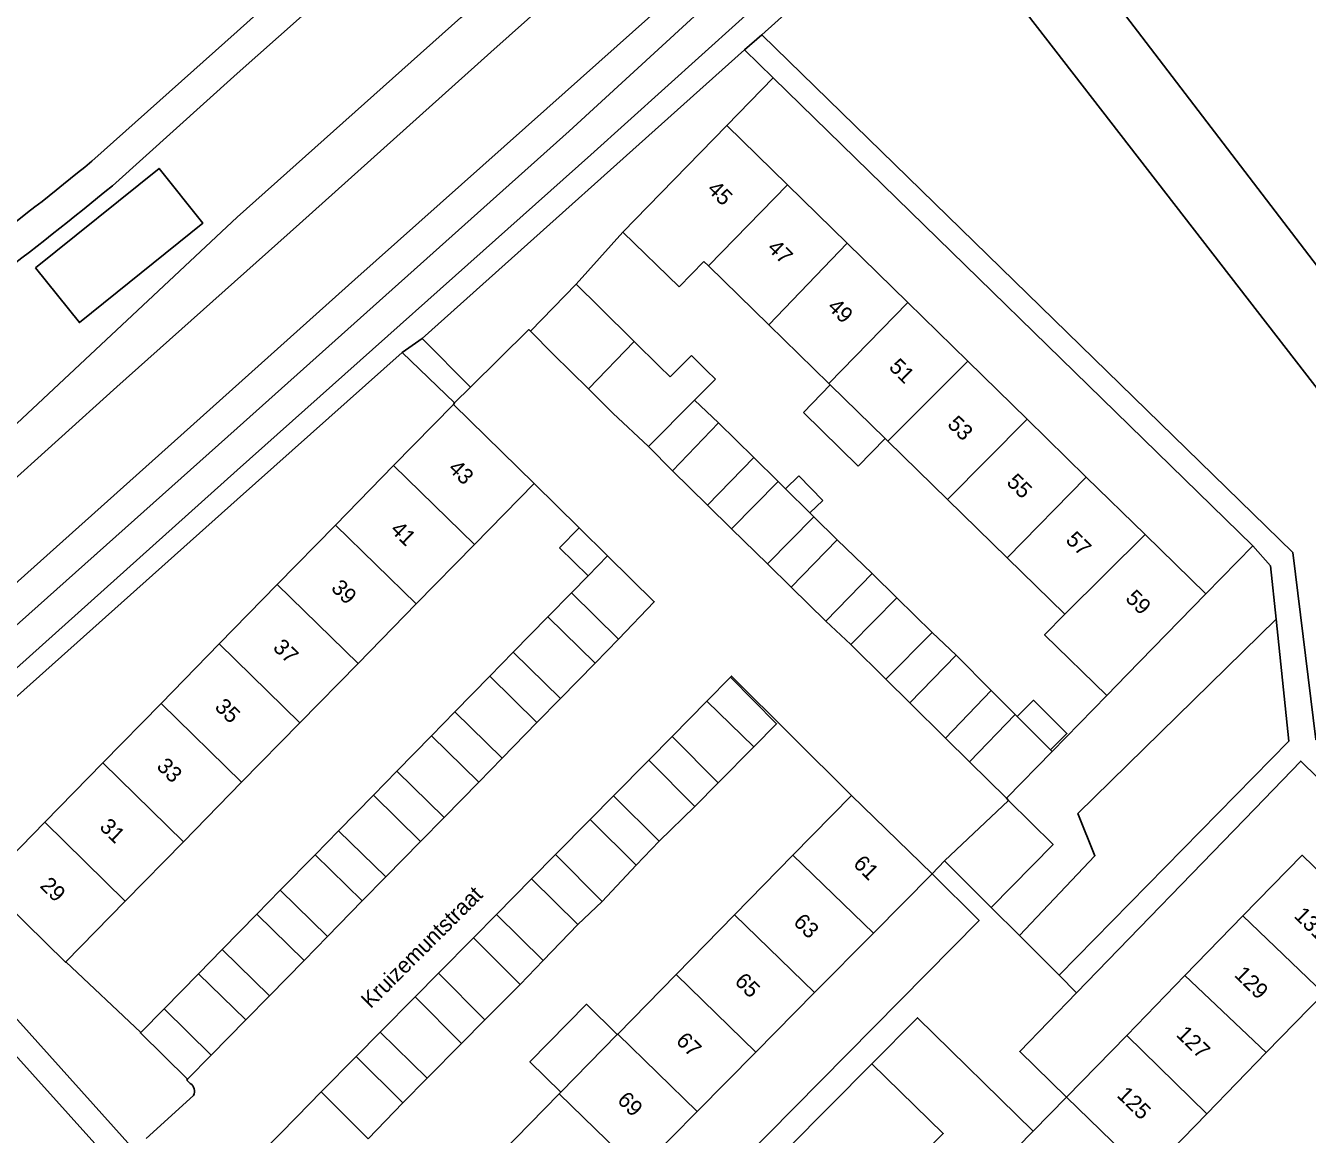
# Model space of a CAD drawing. Extents: x 194485 to 197793, y 468269 to 470822.
# Drawn here: x 195984 to 196081, y 470254.2 to 470338.1 of the extents above; entities that cross this region are included whole.
import ezdxf

# ---------------------------------------------------------------- set-up
doc = ezdxf.new("R2010")
doc.units = 0
for name, color, linetype in [('BGT grensvlak begroeid terreindeel', 7, 'Continuous'), ('BGT grensvlak begroeid terreindeel LR', 7, 'Continuous'), ('BGT grensvlak gebouwinstallatie plus 1', 7, 'Continuous'), ('BGT grensvlak onbegroeid terreindeel', 7, 'Continuous'), ('BGT grensvlak pand op maaiveld', 7, 'Continuous'), ('BGT grensvlak pand op maaiveld LR', 7, 'Continuous'), ('BGT grensvlak waterdeel', 7, 'Continuous'), ('BGT grensvlak wegdeel', 7, 'Continuous'), ('BGT lijnelement scheiding walbescherming', 7, 'Continuous'), ('BGT tekst huisnummerreeks', 7, 'Continuous'), ('BGT tekst openbare ruimte label weg', 7, 'Continuous')]:
    doc.layers.add(name, color=color, linetype=linetype)

msp = doc.modelspace()

# ---------------------------------------------------------------- linework, layer by layer
at = {"layer": 'BGT grensvlak begroeid terreindeel'}
for points in [[(196132.273, 470245.489), (196128.778, 470250), (196115.653, 470266.841), (196057.022, 470342.532), (196054.699, 470345.532)], [(195984.735, 470319.719), (195988.057, 470315.586), (195997.4, 470323.115), (195994.078, 470327.248), (195984.735, 470319.719)], [(196059.218, 470269.189), (196064.923, 470275.236), (196063.633, 470278.441), (196078.637, 470293.137)], [(196034.473, 470234.849), (196049.252, 470250), (196053.439, 470254.218), (196048.045, 470259.5)]]:
    msp.add_lwpolyline(points, dxfattribs=at)
at = {"layer": 'BGT grensvlak begroeid terreindeel LR'}
msp.add_lwpolyline([(195977.727, 470302.741), (196000, 470323.571), (196016.92, 470338.662), (196022.841, 470343.486), (196027.009, 470346.793)], dxfattribs=at)
at = {"layer": 'BGT grensvlak gebouwinstallatie plus 1'}
for p, q in [((196042.861, 470308.784), (196044.892, 470310.862)), ((196042.861, 470308.784), (196047.01, 470304.731)), ((196036.431, 470307.993), (196039.101, 470305.378)), ((196047.01, 470304.731), (196049.039, 470306.807)), ((196032.951, 470304.369), (196035.608, 470301.755)), ((196041.506, 470302.999), (196042.513, 470303.982)), ((196042.513, 470303.982), (196044.323, 470302.129)), ((196040.936, 470303.56), (196041.506, 470302.999)), ((196041.506, 470302.999), (196043.353, 470301.181)), ((196044.323, 470302.129), (196043.353, 470301.181)), ((196043.353, 470301.181), (196043.644, 470300.895)), ((196025.875, 470300.059), (196024.386, 470298.542)), ((196028.039, 470297.927), (196025.875, 470300.059)), ((196037.404, 470299.986), (196040.138, 470297.322)), ((196045.402, 470299.152), (196048.071, 470296.601)), ((196024.386, 470298.542), (196026.572, 470296.43)), ((196026.572, 470296.43), (196028.039, 470297.927)), ((196025.292, 470295.124), (196026.572, 470296.43)), ((196041.922, 470295.566), (196044.553, 470292.977)), ((196049.932, 470294.757), (196052.602, 470292.143)), ((196020.89, 470290.631), (196023.521, 470293.317)), ((196046.438, 470291.223), (196049.108, 470288.596)), ((196054.423, 470290.413), (196057.081, 470287.735)), ((196024.467, 470287.127), (196027.099, 470289.813)), ((196016.475, 470286.123), (196019.113, 470288.816)), ((196032.918, 470284.27), (196035.549, 470286.936)), ((196050.905, 470286.815), (196053.613, 470284.137)), ((196058.89, 470285.929), (196059.052, 470285.767)), ((196059.052, 470285.767), (196061.572, 470283.252)), ((196020.051, 470282.62), (196022.69, 470285.313)), ((196012.081, 470281.636), (196014.705, 470284.315)), ((196036.395, 470280.763), (196039.1, 470283.485)), ((196061.687, 470283.137), (196058.22, 470279.59)), ((196061.572, 470283.252), (196061.687, 470283.137)), ((196028.475, 470279.768), (196031.148, 470282.476)), ((196058.22, 470279.59), (196055.435, 470282.344)), ((196015.656, 470278.135), (196018.28, 470280.813)), ((196007.666, 470277.128), (196010.304, 470279.821)), ((196034.65, 470278.956), (196031.932, 470276.346)), ((196024.085, 470275.318), (196026.705, 470277.974)), ((196011.24, 470273.628), (196013.878, 470276.321)), ((196003.258, 470272.627), (196005.889, 470275.313)), ((196030.187, 470274.515), (196027.632, 470271.768)), ((196019.624, 470270.798), (196022.283, 470273.492)), ((196006.83, 470269.128), (196009.462, 470271.814)), ((195998.857, 470268.133), (196001.481, 470270.812)), ((196025.774, 470270.023), (196023.156, 470267.301)), ((196015.234, 470266.349), (196017.874, 470269.024)), ((196002.428, 470264.635), (196005.053, 470267.314)), ((195994.456, 470263.639), (195997.072, 470266.311)), ((196021.411, 470265.482), (196018.731, 470262.81)), ((196010.822, 470261.877), (196013.457, 470264.548)), ((195998.026, 470260.143), (196000.644, 470262.814)), ((196016.973, 470261.028), (196014.38, 470258.406)), ((196006.364, 470257.359), (196009.003, 470260.034)), ((196012.535, 470256.537), (196009.905, 470253.815))]:
    msp.add_line(p, q, dxfattribs=at)
for points in [[(196028.87, 470291.62), (196031.562, 470294.454), (196028.039, 470297.927)], [(196059.052, 470285.767), (196060.282, 470286.999), (196062.802, 470284.484), (196061.572, 470283.252)], [(196024.499, 470257.343), (196022.16, 470259.633), (196026.428, 470263.993), (196028.767, 470261.703)]]:
    msp.add_lwpolyline(points, dxfattribs=at)
at = {"layer": 'BGT grensvlak onbegroeid terreindeel'}
for p, q in [((196037.063, 470330.5), (196040.57, 470334.104)), ((196025.652, 470318.5), (196029.196, 470322.416)), ((196076.886, 470298.689), (196073.317, 470295.051)), ((195987.023, 470267.205), (195992.693, 470261.855))]:
    msp.add_line(p, q, dxfattribs=at)
msp.add_lwpolyline([(196065.816, 470287.363), (196065.816, 470287.362), (196061.687, 470283.137)], dxfattribs=at)
at = {"layer": 'BGT grensvlak pand op maaiveld'}
for p, q in [((196031.085, 470324.357), (196037.063, 470330.5)), ((196037.063, 470330.5), (196041.659, 470326.006)), ((196041.659, 470326.006), (196046.165, 470321.6)), ((196031.085, 470324.357), (196029.196, 470322.416)), ((196033.462, 470318.294), (196029.196, 470322.416)), ((196046.165, 470321.6), (196050.768, 470317.1)), ((196035.32, 470320.217), (196033.462, 470318.294)), ((196035.675, 470319.87), (196035.32, 470320.217)), ((196040.246, 470315.402), (196035.675, 470319.87)), ((196022.196, 470314.927), (196025.652, 470318.5)), ((196025.652, 470318.5), (196027.423, 470316.757)), ((196027.423, 470316.757), (196030.041, 470314.142)), ((196050.768, 470317.1), (196055.306, 470312.662)), ((196022.196, 470314.927), (196023.917, 470313.184)), ((196044.773, 470310.978), (196040.246, 470315.402)), ((196030.041, 470314.142), (196031.928, 470312.298)), ((196023.917, 470313.184), (196026.599, 470310.57)), ((196032.779, 470311.481), (196034.379, 470313.099)), ((196034.379, 470313.099), (196035.532, 470311.958)), ((196031.928, 470312.298), (196032.779, 470311.481)), ((196035.532, 470311.958), (196036.194, 470311.303)), ((196055.306, 470312.662), (196059.786, 470308.281)), ((196034.622, 470309.71), (196036.194, 470311.303)), ((196044.773, 470310.978), (196044.892, 470310.862)), ((196044.892, 470310.862), (196049.039, 470306.807)), ((196026.599, 470310.57), (196028.434, 470308.738)), ((196011.839, 470304.762), (196016.36, 470309.382)), ((196016.36, 470309.382), (196022.476, 470303.41)), ((196034.622, 470309.71), (196036.431, 470307.993)), ((196028.434, 470308.738), (196031.141, 470306.201)), ((196036.431, 470307.993), (196032.951, 470304.369)), ((196059.786, 470308.281), (196064.273, 470303.894)), ((196031.141, 470306.201), (196032.951, 470304.369)), ((196049.247, 470306.604), (196049.039, 470306.807)), ((196053.767, 470302.187), (196049.247, 470306.604)), ((196035.608, 470301.755), (196039.101, 470305.378)), ((196039.101, 470305.378), (196040.936, 470303.56)), ((196007.436, 470300.263), (196011.839, 470304.762)), ((196022.476, 470303.41), (196017.952, 470298.79)), ((196040.936, 470303.56), (196037.404, 470299.986)), ((196064.273, 470303.894), (196068.727, 470299.539)), ((196058.274, 470297.781), (196053.767, 470302.187)), ((196035.608, 470301.755), (196037.404, 470299.986)), ((196003.033, 470295.764), (196007.436, 470300.263)), ((196040.138, 470297.322), (196043.644, 470300.895)), ((196043.644, 470300.895), (196045.402, 470299.152)), ((196045.402, 470299.152), (196041.922, 470295.566)), ((196068.727, 470299.539), (196073.317, 470295.051)), ((196017.952, 470298.79), (196013.547, 470294.292)), ((196041.922, 470295.566), (196040.138, 470297.322)), ((196062.639, 470293.515), (196058.274, 470297.781)), ((196044.553, 470292.977), (196048.071, 470296.601)), ((196048.071, 470296.601), (196049.932, 470294.757)), ((195998.63, 470291.265), (196003.033, 470295.764)), ((196013.547, 470294.292), (196009.142, 470289.793)), ((196023.521, 470293.317), (196025.292, 470295.124)), ((196025.292, 470295.124), (196028.87, 470291.62)), ((196049.932, 470294.757), (196046.438, 470291.223)), ((196073.317, 470295.051), (196067.339, 470288.921)), ((196027.099, 470289.813), (196023.521, 470293.317)), ((196046.438, 470291.223), (196044.553, 470292.977)), ((196028.87, 470291.62), (196027.099, 470289.813)), ((196049.108, 470288.596), (196052.602, 470292.143)), ((196052.602, 470292.143), (196054.423, 470290.413)), ((195994.227, 470286.767), (195998.63, 470291.265)), ((196019.113, 470288.816), (196020.89, 470290.631)), ((196020.89, 470290.631), (196024.467, 470287.127)), ((196054.423, 470290.413), (196050.905, 470286.815)), ((196009.142, 470289.793), (196004.737, 470285.295)), ((196022.69, 470285.313), (196019.113, 470288.816)), ((196035.549, 470286.936), (196037.346, 470288.758)), ((196049.108, 470288.596), (196050.905, 470286.815)), ((196065.816, 470287.363), (196067.339, 470288.921)), ((196053.613, 470284.137), (196057.081, 470287.735)), ((196057.081, 470287.735), (196058.89, 470285.929)), ((195989.824, 470282.268), (195994.227, 470286.767)), ((196024.467, 470287.127), (196022.69, 470285.313)), ((196035.549, 470286.936), (196039.1, 470283.485)), ((196014.705, 470284.315), (196016.475, 470286.123)), ((196016.475, 470286.123), (196020.051, 470282.62)), ((196058.89, 470285.929), (196055.435, 470282.344)), ((196004.737, 470285.295), (196000.332, 470280.797)), ((196018.28, 470280.813), (196014.705, 470284.315)), ((196031.148, 470282.476), (196032.918, 470284.27)), ((196036.395, 470280.763), (196032.918, 470284.27)), ((196053.613, 470284.137), (196055.435, 470282.344)), ((196020.051, 470282.62), (196018.28, 470280.813)), ((195985.421, 470277.769), (195989.824, 470282.268)), ((196010.304, 470279.821), (196012.081, 470281.636)), ((196012.081, 470281.636), (196015.656, 470278.135)), ((196031.148, 470282.476), (196034.65, 470278.956)), ((196000.332, 470280.797), (195995.927, 470276.298)), ((196034.65, 470278.956), (196036.395, 470280.763)), ((196013.878, 470276.321), (196010.304, 470279.821)), ((196026.705, 470277.974), (196028.475, 470279.768)), ((196031.932, 470276.346), (196028.475, 470279.768)), ((196046.491, 470279.807), (196042.069, 470275.29)), ((196046.491, 470279.807), (196052.6, 470273.861)), ((195980.973, 470273.224), (195985.421, 470277.769)), ((196015.656, 470278.135), (196013.878, 470276.321)), ((196026.705, 470277.974), (196030.187, 470274.515)), ((196005.889, 470275.313), (196007.666, 470277.128)), ((196007.666, 470277.128), (196011.24, 470273.628)), ((195995.927, 470276.298), (195991.522, 470271.8)), ((196030.187, 470274.515), (196031.932, 470276.346)), ((196009.462, 470271.814), (196005.889, 470275.313)), ((196022.283, 470273.492), (196024.085, 470275.318)), ((196027.632, 470271.768), (196024.085, 470275.318)), ((196042.069, 470275.29), (196037.647, 470270.773)), ((196048.155, 470269.368), (196052.6, 470273.861)), ((196011.24, 470273.628), (196009.462, 470271.814)), ((196022.283, 470273.492), (196025.774, 470270.023)), ((196001.481, 470270.812), (196003.258, 470272.627)), ((196003.258, 470272.627), (196006.83, 470269.128)), ((195991.522, 470271.8), (195987.023, 470267.205)), ((196025.774, 470270.023), (196027.632, 470271.768)), ((196005.053, 470267.314), (196001.481, 470270.812)), ((196017.874, 470269.024), (196019.624, 470270.798)), ((196023.156, 470267.301), (196019.624, 470270.798)), ((196037.647, 470270.773), (196033.225, 470266.257)), ((196071.742, 470266.171), (196076.133, 470270.677)), ((196006.83, 470269.128), (196005.053, 470267.314)), ((196017.874, 470269.024), (196021.411, 470265.482)), ((196043.71, 470264.876), (196048.155, 470269.368)), ((195997.072, 470266.311), (195998.857, 470268.133)), ((195998.857, 470268.133), (196002.428, 470264.635)), ((196021.411, 470265.482), (196023.156, 470267.301)), ((196000.644, 470262.814), (195997.072, 470266.311)), ((196013.457, 470264.548), (196015.234, 470266.349)), ((196018.731, 470262.81), (196015.234, 470266.349)), ((196033.225, 470266.257), (196028.803, 470261.74)), ((196067.331, 470261.644), (196071.742, 470266.171)), ((196002.428, 470264.635), (196000.644, 470262.814)), ((196013.457, 470264.548), (196016.973, 470261.028)), ((196039.265, 470260.383), (196043.71, 470264.876)), ((196082.245, 470264.803), (196077.9, 470260.338)), ((195992.693, 470261.855), (195994.456, 470263.639)), ((195994.456, 470263.639), (195998.026, 470260.143)), ((196016.973, 470261.028), (196018.731, 470262.81)), ((196009.003, 470260.034), (196010.822, 470261.877)), ((196014.38, 470258.406), (196010.822, 470261.877)), ((196028.767, 470261.703), (196024.499, 470257.343)), ((196028.803, 470261.74), (196028.767, 470261.703)), ((196062.781, 470256.975), (196067.331, 470261.644)), ((196034.82, 470255.891), (196039.265, 470260.383)), ((196077.9, 470260.338), (196073.391, 470255.704)), ((195998.026, 470260.143), (195996.241, 470258.321)), ((196009.003, 470260.034), (196012.535, 470256.537)), ((196012.535, 470256.537), (196014.38, 470258.406)), ((196004.512, 470255.483), (196006.364, 470257.359)), ((196009.905, 470253.815), (196006.364, 470257.359)), ((196024.381, 470257.223), (196019.959, 470252.706)), ((196024.499, 470257.343), (196024.381, 470257.223)), ((196068.877, 470251.065), (196062.781, 470256.975)), ((196004.512, 470255.483), (196001.851, 470252.787)), ((196030.375, 470251.398), (196034.82, 470255.891)), ((196073.391, 470255.704), (196068.976, 470251.166))]:
    msp.add_line(p, q, dxfattribs=at)
for points in [[(196062.639, 470293.515), (196061.116, 470291.957), (196065.816, 470287.363)], [(196039.1, 470283.485), (196040.833, 470285.229), (196037.346, 470288.758)], [(196076.133, 470270.677), (196080.614, 470275.275), (196086.684, 470269.365), (196082.245, 470264.803)], [(195987.023, 470267.205), (195986.999, 470267.181), (195980.899, 470273.149), (195980.973, 470273.224)], [(195996.241, 470258.321), (195992.663, 470261.825), (195992.693, 470261.855)]]:
    msp.add_lwpolyline(points, dxfattribs=at)
at = {"layer": 'BGT grensvlak pand op maaiveld LR'}
for p, q in [((196041.659, 470326.006), (196035.675, 470319.87)), ((196040.246, 470315.402), (196046.165, 470321.6)), ((196050.768, 470317.1), (196044.773, 470310.978)), ((196026.599, 470310.57), (196030.041, 470314.142)), ((196055.306, 470312.662), (196049.247, 470306.604)), ((196031.141, 470306.201), (196034.622, 470309.71)), ((196059.786, 470308.281), (196053.767, 470302.187)), ((196017.952, 470298.79), (196011.839, 470304.762)), ((196058.274, 470297.781), (196064.273, 470303.894)), ((196007.436, 470300.263), (196013.547, 470294.292)), ((196068.727, 470299.539), (196062.639, 470293.515)), ((196009.142, 470289.793), (196003.033, 470295.764)), ((196004.737, 470285.295), (195998.63, 470291.265)), ((196000.332, 470280.797), (195994.227, 470286.767)), ((195989.824, 470282.268), (195995.927, 470276.298)), ((195991.522, 470271.8), (195985.421, 470277.769)), ((196042.069, 470275.29), (196048.155, 470269.368)), ((196037.647, 470270.773), (196043.71, 470264.876)), ((196082.245, 470264.803), (196076.133, 470270.677)), ((196033.225, 470266.257), (196039.265, 470260.383)), ((196071.742, 470266.171), (196077.9, 470260.338)), ((196028.803, 470261.74), (196034.82, 470255.891)), ((196067.331, 470261.644), (196073.391, 470255.704)), ((196024.381, 470257.223), (196030.375, 470251.398))]:
    msp.add_line(p, q, dxfattribs=at)
at = {"layer": 'BGT grensvlak waterdeel'}
msp.add_lwpolyline([(196065.148, 470341.869), (196065.266, 470341.412), (196094.096, 470303.744), (196146.918, 470235.598), (196160.418, 470218.257)], dxfattribs=at)
at = {"layer": 'BGT grensvlak wegdeel'}
for p, q in [((196039.711, 470337.367), (196052.278, 470348.657)), ((196039.711, 470337.367), (196038.4, 470336.22)), ((196014.007, 470314.371), (196038.4, 470336.22)), ((196038.4, 470336.22), (196040.57, 470334.104)), ((196076.886, 470298.689), (196040.57, 470334.104)), ((196012.479, 470313.315), (196014.007, 470314.371)), ((196017.648, 470310.69), (196014.007, 470314.371)), ((196012.479, 470313.315), (196016.444, 470309.501)), ((195990.885, 470310.719), (195982.024, 470302.763)), ((196017.648, 470310.69), (196016.444, 470309.501)), ((196016.444, 470309.501), (196016.36, 470309.382)), ((196025.875, 470300.059), (196022.476, 470303.41)), ((196058.389, 470279.423), (196053.535, 470274.852)), ((196058.22, 470279.59), (196058.389, 470279.423)), ((195971.099, 470276.406), (195992.16, 470253.004)), ((195989.893, 470252.705), (195969.674, 470275.134)), ((196053.535, 470274.852), (196052.6, 470273.861)), ((196057.068, 470271.331), (196053.535, 470274.852)), ((196059.218, 470269.189), (196057.068, 470271.331)), ((196062.217, 470266.2), (196059.218, 470269.189)), ((196063.532, 470264.857), (196062.217, 470266.2)), ((195993.093, 470253.846), (195996.693, 470257.093)), ((196060.255, 470254.402), (196062.781, 470256.975)), ((196060.255, 470254.402), (196057.025, 470251.111))]:
    msp.add_line(p, q, dxfattribs=at)
for points in [[(196218.583, 470488.912), (196198.753, 470473.311), (196168.032, 470449.087), (196149.334, 470433.672), (196134.438, 470421.526), (196117.484, 470407.464), (196087.083, 470381.51), (196071.448, 470368.045), (196051.971, 470350.998), (196026.771, 470328.275), (196000, 470304.407), (195952.08, 470261.467)], [(195990.543, 470325.94), (196000, 470334.429), (196011.179, 470344.363), (196021.209, 470353.34)], [(196013.911, 470350.094), (196009.579, 470346.235), (196000, 470337.601), (195988.985, 470327.79)], [(196027.301, 470343.282), (196019.185, 470336.043), (196004.712, 470323.049), (195990.885, 470310.719)], [(196031.301, 470338.797), (196023.425, 470331.773), (196008.9, 470318.836), (195995.241, 470306.6), (195982.925, 470295.576), (195974.528, 470288.062)], [(195978.543, 470288.468), (196000, 470307.596), (196025.12, 470330.06), (196034.322, 470338.502), (196034.588, 470338.745)], [(196130.023, 470236.728), (196081.645, 470284.025), (196079.919, 470298.179), (196039.711, 470337.367)], [(196017.648, 470310.69), (196022.07, 470315.055), (196022.196, 470314.927)], [(196012.479, 470313.315), (196000, 470302.189), (195975.04, 470279.922), (195974.638, 470279.563)], [(196076.886, 470298.689), (196078.214, 470297.167), (196078.637, 470293.137)], [(196078.637, 470293.137), (196079.607, 470283.914), (196062.217, 470266.2)], [(196037.346, 470288.758), (196037.42, 470288.832), (196046.491, 470279.807)], [(196063.532, 470264.857), (196077.021, 470278.786), (196080.501, 470282.397), (196100.442, 470262.875)], [(196058.389, 470279.423), (196061.76, 470276.091), (196057.068, 470271.331)], [(196052.6, 470273.861), (196056.151, 470270.345), (196036.18, 470250.097), (196020.854, 470234.246)], [(196063.532, 470264.857), (196059.239, 470260.423), (196062.781, 470256.975)], [(196060.255, 470254.402), (196051.497, 470262.977), (196048.045, 470259.5)], [(196048.045, 470259.5), (196028.952, 470240.266), (196034.473, 470234.849)], [(195996.444, 470258.007), (195996.184, 470258.262), (195996.241, 470258.321)]]:
    msp.add_lwpolyline(points, dxfattribs=at)
for centre, radius, start, end in [((195827.071, 470525.079), 255.223, 306.8946, 309.37559), ((195829.151, 470521.131), 253.272, 306.94341, 309.58543), ((195996.058, 470257.411), 0.71, 333.41606, 57.06235)]:
    msp.add_arc(centre, radius, start, end, dxfattribs=at)
at = {"layer": 'BGT lijnelement scheiding walbescherming'}
msp.add_lwpolyline([(196065.148, 470341.869), (196065.266, 470341.412), (196094.096, 470303.744), (196146.918, 470235.598), (196160.418, 470218.257)], dxfattribs=at)

# ---------------------------------------------------------------- texts
at = {"layer": 'BGT tekst huisnummerreeks'}
for s, rotation, p in [('45', 315.6, (196035.502, 470325.593)), ('47', 315.6, (196040.056, 470321.14)), ('49', 315.6, (196044.611, 470316.687)), ('51', 315.6, (196049.264, 470312.137)), ('53', 315.6, (196053.69, 470307.809)), ('43', 315.6, (196015.899, 470304.471)), ('55', 315.6, (196058.171, 470303.427)), ('41', 315.6, (196011.52, 470299.831)), ('57', 315.6, (196062.645, 470299.053)), ('39', 315.6, (196007.034, 470295.413)), ('59', 315.6, (196067.167, 470294.632)), ('37', 315.6, (196002.631, 470290.914)), ('35', 315.6, (195998.225, 470286.418)), ('33', 315.6, (195993.825, 470281.917)), ('31', 315.6, (195989.505, 470277.337)), ('61', 315.3, (196046.559, 470274.549)), ('29', 315.6, (195984.997, 470272.896)), ('131', 315.7, (196079.929, 470270.623)), ('63', 315.3, (196042.031, 470270.138)), ('65', 315.3, (196037.583, 470265.649)), ('129', 315.7, (196075.409, 470266.153)), ('127', 315.7, (196071.009, 470261.636)), ('67', 315.3, (196033.141, 470261.153)), ('125', 315.7, (196066.525, 470257.042)), ('69', 315.3, (196028.696, 470256.661))]:
    msp.add_text(s, height=1.2, rotation=rotation, dxfattribs=at).set_placement(p)
at = {"layer": 'BGT tekst openbare ruimte label weg'}
msp.add_text('Kruizemuntstraat', height=1.2, rotation=45, dxfattribs=at).set_placement((196010.095, 470263.611))

doc.saveas('drawing.dxf')
